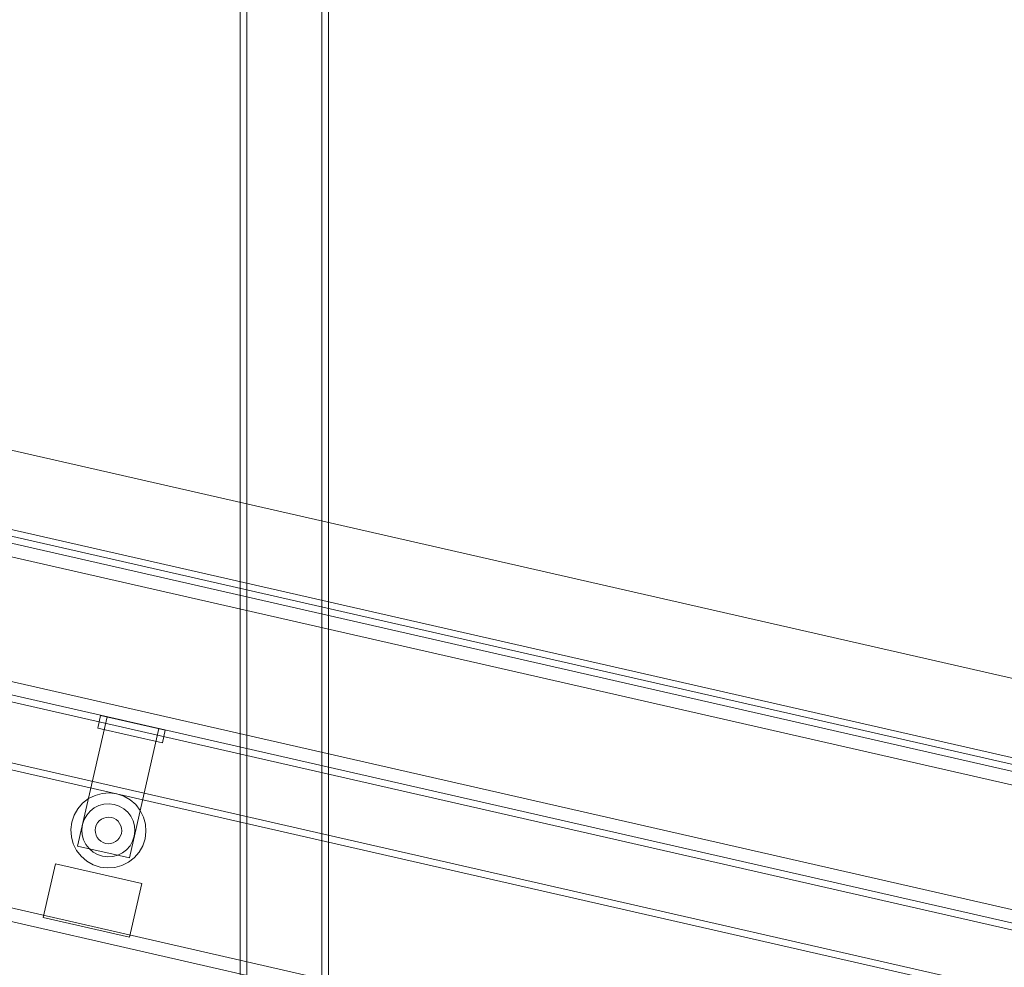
# Model space of a CAD drawing. Header units: millimetres. Extents: x -3490 to 61924, y -72580 to 6847.
# Tile 787 of 1056: x 26100 to 26546, y 437 to 866. Entities that reach past the tile are written whole.
import ezdxf

# ---------------------------------------------------------------- set-up
doc = ezdxf.new("R2010")
doc.units = ezdxf.units.MM
for name, color, linetype, lineweight in [('COTAS_P', 1, 'Continuous', 0), ('lateral_C05', 7, 'Continuous', 0), ('lateral_C10', 7, 'Continuous', 0)]:
    doc.layers.add(name, color=color, linetype=linetype, lineweight=lineweight)
doc.dimstyles.new('R19_100', dxfattribs={"dimtxt": 250, "dimasz": 150, "dimexe": 150, "dimexo": 80, "dimgap": 100, "dimtad": 1, "dimtih": 1, "dimtoh": 1, "dimdsep": 46, "dimcen": 0.09, "dimadec": 0, "dimazin": 0, "dimtfac": 1, "dimtdec": 4, "dimtofl": 0, "dimtmove": 0, "dimatfit": 3, "dimfxl": 1, "dimtolj": 1, "dimtzin": 0, "dimarcsym": 0})

# ---------------------------------------------------------------- blocks, each defined once
blk = doc.blocks.new('DIM_R29_19')
at = {"layer": 'COTAS_P'}
for p, q in [((18820, 2240), (18619.96, 1362.51)), ((18619.96, 1362.51), (18776.21, 1373.05)), ((27699.96, -707.49), (18619.96, 1362.51)), ((18619.96, 1362.51), (18756.2, 1285.3)), ((27900, 170), (27699.96, -707.49)), ((27699.96, -707.49), (27563.71, -630.27)), ((27699.96, -707.49), (27543.71, -718.02))]:
    blk.add_line(p, q, dxfattribs=at)
blk.add_text('9312.96 P', height=250, rotation=167.1576, dxfattribs=at).set_placement((23137.73, 230.02))

msp = doc.modelspace()

# ---------------------------------------------------------------- linework, layer by layer
at = {"layer": 'lateral_C05'}
for p, q in [((26200.067, 8), (26200.067, 1200)), ((26203.067, 1200), (26203.067, 8)), ((26237.067, 1200), (26237.067, 8)), ((26240.067, 8), (26240.067, 1200))]:
    msp.add_line(p, q, dxfattribs=at)
at = {"layer": 'lateral_C10'}
for p, q in [((26652.079, 544.751), (18898.059, 2312.462)), ((27861.061, 269.135), (18898.059, 2312.462)), ((27911.78, 221.674), (18831.78, 2291.674)), ((27911.114, 218.749), (18831.114, 2288.749)), ((26644.3, 510.626), (18890.279, 2278.338)), ((27853.281, 235.01), (18890.279, 2278.338)), ((27842.865, 234.308), (18899.362, 2273.19)), ((27842.198, 231.383), (18898.696, 2270.265)), ((27812.948, 238.051), (18927.945, 2263.597)), ((27811.615, 232.201), (18926.612, 2257.747)), ((27965.137, 140.791), (18748.639, 2241.909)), ((27963.137, 132.016), (18746.639, 2233.134)), ((27963.804, 134.941), (18747.306, 2236.059)), ((27888.22, 118.326), (18808.22, 2188.326)), ((27888.886, 121.251), (18808.886, 2191.251)), ((27942.91, 43.293), (18726.412, 2144.411)), ((27941.576, 37.443), (18725.079, 2138.561)), ((26642.966, 504.776), (25474.934, 771.057)), ((26641.633, 498.926), (25473.601, 765.207)), ((26605.847, 341.954), (25437.815, 608.234)), ((26126.543, 492.249), (26139.879, 550.748)), ((26135.62, 545.565), (26136.954, 551.415)), ((26166.204, 544.747), (26136.954, 551.415)), ((26163.279, 545.413), (26139.879, 550.748)), ((26164.87, 538.897), (26135.62, 545.565)), ((26163.279, 545.413), (26149.942, 486.914)), ((26166.204, 544.747), (26164.87, 538.897)), ((26131.417, 513.723), (26128.783, 511.682)), ((26134.399, 515.212), (26131.417, 513.723)), ((26137.613, 516.091), (26134.399, 515.212)), ((26140.938, 516.325), (26137.613, 516.091)), ((26144.244, 515.906), (26140.938, 516.325)), ((26147.405, 514.851), (26144.244, 515.906)), ((26150.299, 513.199), (26147.405, 514.851)), ((26152.815, 511.014), (26150.299, 513.199)), ((26126.598, 509.165), (26124.946, 506.271)), ((26128.783, 511.682), (26126.598, 509.165)), ((26132.219, 508.049), (26130.677, 506.273)), ((26134.078, 509.49), (26132.219, 508.049)), ((26136.183, 510.541), (26134.078, 509.49)), ((26138.452, 511.161), (26136.183, 510.541)), ((26140.799, 511.327), (26138.452, 511.161)), ((26143.132, 511.031), (26140.799, 511.327)), ((26145.364, 510.286), (26143.132, 511.031)), ((26147.407, 509.12), (26145.364, 510.286)), ((26149.183, 507.578), (26147.407, 509.12)), ((26154.857, 508.38), (26152.815, 511.014)), ((26156.346, 505.398), (26154.857, 508.38)), ((26124.946, 506.271), (26123.89, 503.11)), ((26129.511, 504.23), (26128.765, 501.999)), ((26130.677, 506.273), (26129.511, 504.23)), ((26136.342, 503.69), (26135.571, 502.802)), ((26137.272, 504.411), (26136.342, 503.69)), ((26138.324, 504.936), (26137.272, 504.411)), ((26139.459, 505.246), (26138.324, 504.936)), ((26140.632, 505.329), (26139.459, 505.246)), ((26141.799, 505.181), (26140.632, 505.329)), ((26142.914, 504.809), (26141.799, 505.181)), ((26143.936, 504.226), (26142.914, 504.809)), ((26144.824, 503.455), (26143.936, 504.226)), ((26150.624, 505.718), (26149.183, 507.578)), ((26151.675, 503.614), (26150.624, 505.718)), ((26152.295, 501.345), (26151.675, 503.614)), ((26157.224, 502.183), (26156.346, 505.398)), ((26123.89, 503.11), (26123.472, 499.804)), ((26123.472, 499.804), (26123.706, 496.48)), ((26128.765, 501.999), (26128.47, 499.665)), ((26128.47, 499.665), (26128.635, 497.318)), ((26134.615, 500.665), (26134.468, 499.498)), ((26134.468, 499.498), (26134.55, 498.325)), ((26134.988, 501.781), (26134.615, 500.665)), ((26135.571, 502.802), (26134.988, 501.781)), ((26145.545, 502.525), (26144.824, 503.455)), ((26146.07, 501.473), (26145.545, 502.525)), ((26146.38, 500.338), (26146.07, 501.473)), ((26146.315, 497.998), (26146.463, 499.165)), ((26146.463, 499.165), (26146.38, 500.338)), ((26152.461, 498.998), (26152.295, 501.345)), ((26157.459, 498.859), (26157.224, 502.183)), ((26123.706, 496.48), (26124.585, 493.265)), ((26128.635, 497.318), (26129.255, 495.049)), ((26129.255, 495.049), (26130.306, 492.944)), ((26134.55, 498.325), (26134.86, 497.19)), ((26134.86, 497.19), (26135.386, 496.138)), ((26135.386, 496.138), (26136.106, 495.208)), ((26136.106, 495.208), (26136.994, 494.437)), ((26143.659, 494.252), (26144.588, 494.973)), ((26144.588, 494.973), (26145.359, 495.861)), ((26145.359, 495.861), (26145.943, 496.882)), ((26145.943, 496.882), (26146.315, 497.998)), ((26151.42, 494.433), (26152.165, 496.664)), ((26152.165, 496.664), (26152.461, 498.998)), ((26155.984, 492.392), (26157.04, 495.553)), ((26157.04, 495.553), (26157.459, 498.859)), ((26124.585, 493.265), (26126.073, 490.283)), ((26126.073, 490.283), (26128.115, 487.649)), ((26149.942, 486.914), (26126.543, 492.249)), ((26130.306, 492.944), (26131.747, 491.085)), ((26131.747, 491.085), (26133.524, 489.543)), ((26136.994, 494.437), (26138.016, 493.854)), ((26138.016, 493.854), (26139.132, 493.482)), ((26139.132, 493.482), (26140.298, 493.334)), ((26140.298, 493.334), (26141.472, 493.416)), ((26141.472, 493.416), (26142.606, 493.727)), ((26142.606, 493.727), (26143.659, 494.252)), ((26146.852, 489.172), (26148.711, 490.614)), ((26148.711, 490.614), (26150.254, 492.39)), ((26150.254, 492.39), (26151.42, 494.433)), ((26154.332, 489.498), (26155.984, 492.392)), ((26128.115, 487.649), (26130.631, 485.464)), ((26133.524, 489.543), (26135.567, 488.377)), ((26135.567, 488.377), (26137.798, 487.632)), ((26137.798, 487.632), (26140.132, 487.336)), ((26140.132, 487.336), (26142.478, 487.502)), ((26142.478, 487.502), (26144.748, 488.122)), ((26144.748, 488.122), (26146.852, 489.172)), ((26149.513, 484.939), (26152.147, 486.981)), ((26152.147, 486.981), (26154.332, 489.498)), ((26110.963, 459.903), (26116.52, 484.277)), ((26155.519, 475.386), (26116.52, 484.277)), ((26130.631, 485.464), (26133.526, 483.812)), ((26133.526, 483.812), (26136.687, 482.757)), ((26136.687, 482.757), (26139.993, 482.338)), ((26139.993, 482.338), (26143.317, 482.572)), ((26143.317, 482.572), (26146.532, 483.451)), ((26146.532, 483.451), (26149.513, 484.939)), ((26155.519, 475.386), (26149.963, 451.012)), ((26149.963, 451.012), (26110.963, 459.903))]:
    msp.add_line(p, q, dxfattribs=at)

# ---------------------------------------------------------------- dimensions: what is measured, and where the dimension line sits
at = {"layer": 'COTAS_P'}
dim = msp.add_aligned_dim(p1=(27900, 170), p2=(18820, 2240), distance=900, text='<> P', dimstyle='R19_100', dxfattribs=at)
dim.commit()
dim.dimension.update_dxf_attribs({"geometry": 'DIM_R29_19', "text_midpoint": (23159.956, 327.514)})

doc.saveas('drawing.dxf')
